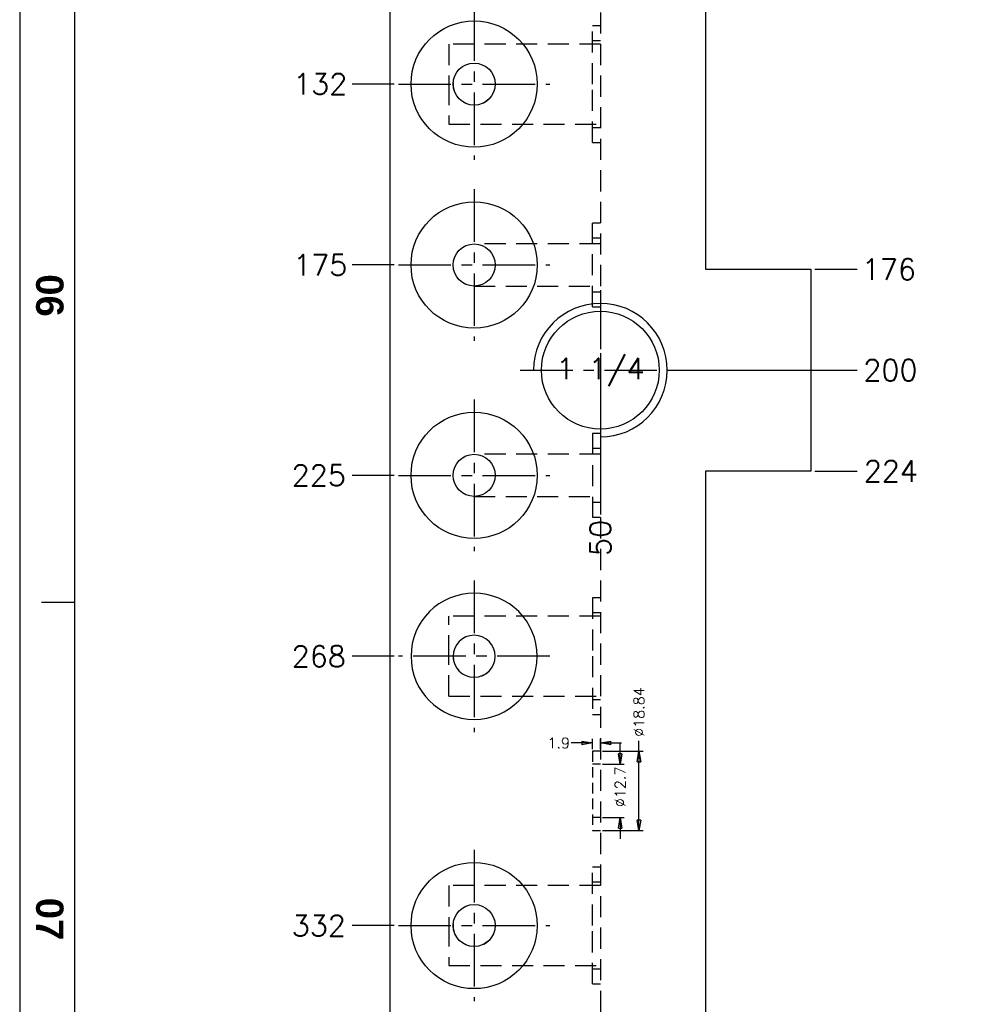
# Model space of a CAD drawing. Extents: x 2651 to 11825, y -3833 to 1075.
# Tile 506 of 656: x 5671 to 5898, y -2498 to -2264. Entities that reach past the tile are written whole.
import ezdxf
from ezdxf.enums import TextEntityAlignment as Align

# ---------------------------------------------------------------- set-up
doc = ezdxf.new("R2010")
doc.units = 0
doc.header["$LTSCALE"] = 10
for name, pattern in [('CENTER', [2, 1.25, -0.25, 0.25, -0.25]), ('DASHED', [0.75, 0.5, -0.25]), ('HIDDEN', [0.375, 0.25, -0.125])]:
    doc.linetypes.add(name, pattern=pattern)
doc.layers.get('0').update_dxf_attribs({"linetype": 'CONTINUOUS'})
doc.layers.get('Defpoints').update_dxf_attribs({"linetype": 'CONTINUOUS'})
for name, color, linetype in [('98', 7, 'CONTINUOUS'), ('BOX', 4, 'CONTINUOUS'), ('CEN', 1, 'CENTER'), ('COOL', 150, 'HIDDEN'), ('DIM', 3, 'CONTINUOUS'), ('PART', 7, 'CONTINUOUS'), ('TEXT', 4, 'CONTINUOUS')]:
    doc.layers.add(name, color=color, linetype=linetype)
doc.styles.get("Standard").update_dxf_attribs({"font": 'romans.shx'})
doc.dimstyles.new('1-1', dxfattribs={"dimtxt": 2.5, "dimasz": 2.5, "dimexe": 1, "dimexo": 0.5, "dimtad": 0, "dimrnd": 1.38778e-17, "dimzin": 9, "dimdsep": 46, "dimtxsty": 'Standard', "dimblk": 'CLOSED', "dimcen": 0, "dimclrd": 3, "dimclre": 3, "dimclrt": 3, "dimazin": 2, "dimtfac": 0.75, "dimtofl": 0, "dimtmove": 0, "dimatfit": 3, "dimfxl": 0, "dimtolj": 1, "dimarcsym": 0})
doc.dimstyles.new('T5', dxfattribs={"dimtxt": 5, "dimasz": 4, "dimexe": 1.5, "dimexo": 1, "dimgap": 1.5, "dimtad": 0, "dimrnd": 1.38778e-17, "dimzin": 9, "dimdsep": 46, "dimtxsty": 'Standard', "dimblk": 'CLOSED', "dimcen": 0, "dimclrd": 3, "dimclre": 3, "dimclrt": 3, "dimazin": 2, "dimtfac": 0.75, "dimtofl": 0, "dimtmove": 0, "dimatfit": 3, "dimfxl": 0, "dimtolj": 1, "dimarcsym": 0})

# ---------------------------------------------------------------- blocks, each defined once
blk = doc.blocks.new('*D3210')
at = {"layer": 'Defpoints', "color": 0}
for p in [(5858.68, -2147.36), (5858.68, -2323.36), (5869.68, -2323.36)]:
    blk.add_point(p, dxfattribs=at)
at = {"layer": 'DIM', "color": 3, "lineweight": -2}
blk.add_line((5859.68, -2323.36), (5869.68, -2323.36), dxfattribs=at)
at = {"layer": 'DIM', "color": 3, "insert": (5877.26, -2323.36), "char_height": 5, "attachment_point": 5}
blk.add_mtext('\\A1;176', dxfattribs=at)
blk = doc.blocks.new('_Closed')
at = {"color": 0, "linetype": 'ByBlock', "lineweight": -2}
for p, q in [((-1, 0.167), (0, 0)), ((-1, 0.167), (-1, -0.167)), ((0, 0), (-1, -0.167)), ((0, 0), (-1, 0))]:
    blk.add_line(p, q, dxfattribs=at)
blk = doc.blocks.new('*D3211')
at = {"layer": 'Defpoints', "color": 0}
for p in [(5858.68, -2147.36), (5825.83, -2347.36), (5869.68, -2347.36)]:
    blk.add_point(p, dxfattribs=at)
at = {"layer": 'DIM', "color": 3, "lineweight": -2}
blk.add_line((5826.83, -2347.36), (5869.68, -2347.36), dxfattribs=at)
at = {"layer": 'DIM', "color": 3, "insert": (5877.61, -2347.36), "char_height": 5, "attachment_point": 5}
blk.add_mtext('\\A1;200', dxfattribs=at)
blk = doc.blocks.new('*D3212')
at = {"layer": 'Defpoints', "color": 0}
for p in [(5858.68, -2147.36), (5858.68, -2371.36), (5869.68, -2371.36)]:
    blk.add_point(p, dxfattribs=at)
at = {"layer": 'DIM', "color": 3, "lineweight": -2}
blk.add_line((5859.68, -2371.36), (5869.68, -2371.36), dxfattribs=at)
at = {"layer": 'DIM', "color": 3, "insert": (5877.73, -2371.36), "char_height": 5, "attachment_point": 5}
blk.add_mtext('\\A1;224', dxfattribs=at)
blk = doc.blocks.new('*D3213')
at = {"layer": 'Defpoints', "color": 0}
for p in [(5858.68, -2147.36), (5858.68, -2523.36), (5869.68, -2523.36)]:
    blk.add_point(p, dxfattribs=at)
at = {"layer": 'DIM', "color": 3, "lineweight": -2}
blk.add_line((5859.68, -2523.36), (5869.68, -2523.36), dxfattribs=at)
at = {"layer": 'DIM', "color": 3, "insert": (5877.61, -2523.36), "char_height": 5, "attachment_point": 5}
blk.add_mtext('\\A1;376', dxfattribs=at)
blk = doc.blocks.new('*D3215')
at = {"layer": 'Defpoints', "color": 0}
for p in [(5858.68, -2147.36), (5858.68, -2547.36), (5869.68, -2547.36)]:
    blk.add_point(p, dxfattribs=at)
at = {"layer": 'DIM', "color": 3, "lineweight": -2}
blk.add_line((5859.68, -2547.36), (5869.68, -2547.36), dxfattribs=at)
at = {"layer": 'DIM', "color": 3, "insert": (5877.61, -2547.36), "char_height": 5, "attachment_point": 5}
blk.add_mtext('\\A1;400', dxfattribs=at)
blk = doc.blocks.new('*D3216')
at = {"layer": 'Defpoints', "color": 0}
for p in [(5858.68, -2147.36), (5847.76, -2622.36), (5869.68, -2622.36)]:
    blk.add_point(p, dxfattribs=at)
at = {"layer": 'DIM', "color": 3, "lineweight": -2}
blk.add_line((5848.76, -2622.36), (5869.68, -2622.36), dxfattribs=at)
at = {"layer": 'DIM', "color": 3, "insert": (5877.61, -2622.36), "char_height": 5, "attachment_point": 5}
blk.add_mtext('\\A1;475', dxfattribs=at)
blk = doc.blocks.new('*D3217')
at = {"layer": 'Defpoints', "color": 0}
for p in [(5858.68, -2147.36), (5858.68, -2672.36), (5858.68, -2682.81)]:
    blk.add_point(p, dxfattribs=at)
at = {"layer": 'DIM', "color": 3, "lineweight": -2}
blk.add_line((5858.68, -2673.36), (5858.68, -2682.81), dxfattribs=at)
at = {"layer": 'DIM', "color": 3, "insert": (5858.68, -2685.98), "char_height": 5, "attachment_point": 5, "rotation": 90}
blk.add_mtext('\\A1;0', dxfattribs=at)
blk = doc.blocks.new('*D3218')
at = {"layer": 'Defpoints', "color": 0}
for p in [(5858.68, -2147.36), (5758.68, -2672.36), (5758.68, -2684.49)]:
    blk.add_point(p, dxfattribs=at)
at = {"layer": 'DIM', "color": 3, "lineweight": -2}
blk.add_line((5758.68, -2673.36), (5758.68, -2684.49), dxfattribs=at)
at = {"layer": 'DIM', "color": 3, "insert": (5758.68, -2692.06), "char_height": 5, "attachment_point": 5, "rotation": 90}
blk.add_mtext('\\A1;100', dxfattribs=at)
blk = doc.blocks.new('*D3219')
at = {"layer": 'Defpoints', "color": 0}
for p in [(5858.68, -2147.36), (5840.14, -2629.98), (5840.14, -2637.92)]:
    blk.add_point(p, dxfattribs=at)
at = {"layer": 'DIM', "color": 3, "lineweight": -2}
blk.add_line((5840.14, -2630.98), (5840.14, -2637.92), dxfattribs=at)
at = {"layer": 'DIM', "color": 3, "insert": (5840.14, -2649.18), "char_height": 5, "attachment_point": 5, "rotation": 90}
blk.add_mtext('\\A1;18.54', dxfattribs=at)
blk = doc.blocks.new('*D3220')
at = {"layer": 'Defpoints', "color": 0}
for p in [(5858.68, -2147.36), (5778.68, -2540.36), (5778.68, -2551.9)]:
    blk.add_point(p, dxfattribs=at)
at = {"layer": 'DIM', "color": 3, "lineweight": -2}
blk.add_line((5778.68, -2541.36), (5778.68, -2551.9), dxfattribs=at)
at = {"layer": 'DIM', "color": 3, "insert": (5778.68, -2557.44), "char_height": 5, "attachment_point": 5, "rotation": 90}
blk.add_mtext('\\A1;80', dxfattribs=at)
blk = doc.blocks.new('*D3221')
at = {"layer": 'Defpoints', "color": 0}
for p in [(5858.68, -2147.36), (5808.68, -2547.36), (5808.68, -2556.93)]:
    blk.add_point(p, dxfattribs=at)
at = {"layer": 'DIM', "color": 3, "lineweight": -2}
blk.add_line((5808.68, -2548.36), (5808.68, -2556.93), dxfattribs=at)
at = {"layer": 'DIM', "color": 3, "insert": (5808.68, -2562.48), "char_height": 5, "attachment_point": 5, "rotation": 90}
blk.add_mtext('\\A1;50', dxfattribs=at)
blk = doc.blocks.new('*D3222')
at = {"layer": 'Defpoints', "color": 0}
for p in [(5858.68, -2147.36), (5749.68, -2522.36), (5760.68, -2522.36)]:
    blk.add_point(p, dxfattribs=at)
at = {"layer": 'DIM', "color": 3, "lineweight": -2}
blk.add_line((5759.68, -2522.36), (5749.68, -2522.36), dxfattribs=at)
at = {"layer": 'DIM', "color": 3, "insert": (5741.76, -2522.36), "char_height": 5, "attachment_point": 5}
blk.add_mtext('\\A1;375', dxfattribs=at)
blk = doc.blocks.new('*D3223')
at = {"layer": 'Defpoints', "color": 0}
for p in [(5858.68, -2147.36), (5749.68, -2479.36), (5760.68, -2479.36)]:
    blk.add_point(p, dxfattribs=at)
at = {"layer": 'DIM', "color": 3, "lineweight": -2}
blk.add_line((5759.68, -2479.36), (5749.68, -2479.36), dxfattribs=at)
at = {"layer": 'DIM', "color": 3, "insert": (5741.76, -2479.36), "char_height": 5, "attachment_point": 5}
blk.add_mtext('\\A1;332', dxfattribs=at)
blk = doc.blocks.new('*D3224')
at = {"layer": 'Defpoints', "color": 0}
for p in [(5858.68, -2147.36), (5749.68, -2415.36), (5760.68, -2415.36)]:
    blk.add_point(p, dxfattribs=at)
at = {"layer": 'DIM', "color": 3, "lineweight": -2}
blk.add_line((5759.68, -2415.36), (5749.68, -2415.36), dxfattribs=at)
at = {"layer": 'DIM', "color": 3, "insert": (5741.76, -2415.36), "char_height": 5, "attachment_point": 5}
blk.add_mtext('\\A1;268', dxfattribs=at)
blk = doc.blocks.new('*D3225')
at = {"layer": 'Defpoints', "color": 0}
for p in [(5858.68, -2147.36), (5749.68, -2372.36), (5760.68, -2372.36)]:
    blk.add_point(p, dxfattribs=at)
at = {"layer": 'DIM', "color": 3, "lineweight": -2}
blk.add_line((5759.68, -2372.36), (5749.68, -2372.36), dxfattribs=at)
at = {"layer": 'DIM', "color": 3, "insert": (5741.76, -2372.36), "char_height": 5, "attachment_point": 5}
blk.add_mtext('\\A1;225', dxfattribs=at)
blk = doc.blocks.new('*D3226')
at = {"layer": 'Defpoints', "color": 0}
for p in [(5858.68, -2147.36), (5749.68, -2322.36), (5760.68, -2322.36)]:
    blk.add_point(p, dxfattribs=at)
at = {"layer": 'DIM', "color": 3, "lineweight": -2}
blk.add_line((5759.68, -2322.36), (5749.68, -2322.36), dxfattribs=at)
at = {"layer": 'DIM', "color": 3, "insert": (5742.11, -2322.36), "char_height": 5, "attachment_point": 5}
blk.add_mtext('\\A1;175', dxfattribs=at)
blk = doc.blocks.new('*D3227')
at = {"layer": 'Defpoints', "color": 0}
for p in [(5858.68, -2147.36), (5749.68, -2279.36), (5760.68, -2279.36)]:
    blk.add_point(p, dxfattribs=at)
at = {"layer": 'DIM', "color": 3, "lineweight": -2}
blk.add_line((5759.68, -2279.36), (5749.68, -2279.36), dxfattribs=at)
at = {"layer": 'DIM', "color": 3, "insert": (5742.11, -2279.36), "char_height": 5, "attachment_point": 5}
blk.add_mtext('\\A1;132', dxfattribs=at)
blk = doc.blocks.new('*D3241')
at = {"layer": 'Defpoints', "color": 0}
for p in [(5858.68, -2147.36), (5808.68, -2361.65), (5808.68, -2381.69)]:
    blk.add_point(p, dxfattribs=at)
at = {"layer": 'DIM', "color": 3, "lineweight": -2}
blk.add_line((5808.68, -2362.65), (5808.68, -2381.69), dxfattribs=at)
at = {"layer": 'DIM', "color": 3, "insert": (5808.68, -2387.23), "char_height": 5, "attachment_point": 5, "rotation": 90}
blk.add_mtext('\\A1;50', dxfattribs=at)
blk = doc.blocks.new('QQQ')
at = {"color": 4}
blk.add_line((-1111.2, 1801.08), (-1117.2, 1801.08), dxfattribs=at)
at = {"layer": 'BOX', "color": 3}
for points in [[(-1121.2, 2485.08), (-1121.2, 1345.08), (-301.2, 1345.08), (-301.2, 2485.08)], [(-1111.2, 2475.08), (-1111.2, 1355.08), (-311.2, 1355.08), (-311.2, 2475.08)]]:
    blk.add_lwpolyline(points, close=True, dxfattribs=at)
at = {"color": 4, "char_height": 5, "attachment_point": 1, "rotation": 270}
for s, insert in [('{\\fArial|b1|i0|c0|p34;\\C6;06}', (-1113.2, 1861.08)), ('{\\fArial|b1|i0|c0|p34;\\C6;07}', (-1113.2, 1747.08))]:
    blk.add_mtext_dynamic_manual_height_columns(s, width=8, gutter_width=12.5, heights=[0], dxfattribs=dict(at, insert=insert))
blk = doc.blocks.new('*U3414', base_point=(3562.29, -1413.36))
blk.add_circle((3562.29, -1413.36), 14)
at = {"layer": 'CEN'}
for p, q in [((3562.29, -1394.31), (3562.29, -1432.41)), ((3543.24, -1413.36), (3581.34, -1413.36))]:
    blk.add_line(p, q, dxfattribs=at)
at = {"layer": 'DIM'}
blk.add_arc((3562.29, -1413.36), 15.88, 270, 180, dxfattribs=at)
blk = doc.blocks.new('*D3558')
at = {"layer": 'Defpoints', "color": 0}
for p in [(5808.68, -2441.01), (5808.68, -2453.71), (5813.37, -2453.71)]:
    blk.add_point(p, dxfattribs=at)
at = {"layer": 'DIM', "color": 3, "lineweight": -2}
for p, q in [((5813.37, -2438.51), (5813.37, -2436.01)), ((5809.18, -2441.01), (5814.37, -2441.01)), ((5809.18, -2453.71), (5814.37, -2453.71)), ((5813.37, -2456.21), (5813.37, -2458.71))]:
    blk.add_line(p, q, dxfattribs=at)
at = {"layer": 'DIM', "color": 3, "lineweight": -2, "xscale": 2.5, "yscale": 2.5, "zscale": 2.5}
for p, rotation in [((5813.37, -2441.01), 270), ((5813.37, -2453.71), 90)]:
    blk.add_blockref('_Closed', p, dxfattribs=dict(at, rotation=rotation))
at = {"layer": 'DIM', "color": 3, "insert": (5813.37, -2446.41), "char_height": 2.5, "attachment_point": 5, "rotation": 90}
blk.add_mtext('\\A1;%%c12.7', dxfattribs=at)
blk = doc.blocks.new('*D3559')
at = {"layer": 'Defpoints', "color": 0}
for p in [(5808.68, -2437.94), (5808.68, -2456.78), (5817.85, -2456.78)]:
    blk.add_point(p, dxfattribs=at)
at = {"layer": 'DIM', "color": 3, "lineweight": -2}
for p, q in [((5817.85, -2437.94), (5817.85, -2435.44)), ((5809.18, -2437.94), (5818.85, -2437.94)), ((5817.85, -2454.28), (5817.85, -2440.44)), ((5809.18, -2456.78), (5818.85, -2456.78))]:
    blk.add_line(p, q, dxfattribs=at)
at = {"layer": 'DIM', "color": 3, "lineweight": -2, "xscale": 2.5, "yscale": 2.5, "zscale": 2.5}
for p, rotation in [((5817.85, -2437.94), 90), ((5817.85, -2456.78), 270)]:
    blk.add_blockref('_Closed', p, dxfattribs=dict(at, rotation=rotation))
at = {"layer": 'DIM', "color": 3, "insert": (5817.85, -2428.62), "char_height": 2.5, "attachment_point": 5, "rotation": 90}
blk.add_mtext('\\A1;%%c18.84', dxfattribs=at)
blk = doc.blocks.new('*D3560')
at = {"layer": 'Defpoints', "color": 0}
for p in [(5808.68, -2435.96), (5806.78, -2437.94), (5808.68, -2437.94)]:
    blk.add_point(p, dxfattribs=at)
at = {"layer": 'DIM', "color": 3, "lineweight": -2}
for p, q in [((5804.28, -2435.96), (5801.78, -2435.96)), ((5806.78, -2437.44), (5806.78, -2434.96)), ((5808.68, -2437.44), (5808.68, -2434.96)), ((5811.18, -2435.96), (5813.68, -2435.96))]:
    blk.add_line(p, q, dxfattribs=at)
at = {"layer": 'DIM', "color": 3, "lineweight": -2, "xscale": 2.5, "yscale": 2.5, "zscale": 2.5}
blk.add_blockref('_Closed', (5806.78, -2435.96), dxfattribs=at)
at = {"layer": 'DIM', "color": 3, "lineweight": -2, "xscale": 2.5, "yscale": 2.5, "zscale": 2.5, "rotation": 180}
blk.add_blockref('_Closed', (5808.68, -2435.96), dxfattribs=at)
at = {"layer": 'DIM', "color": 3, "insert": (5798.78, -2435.96), "char_height": 2.5, "attachment_point": 5}
blk.add_mtext('\\A1;1.9', dxfattribs=at)

msp = doc.modelspace()

# ---------------------------------------------------------------- linework, layer by layer
at = {"layer": '98', "color": 7, "linetype": 'Continuous'}
for p, q in [((5758.684, -1622.358), (5758.684, -2672.358)), ((5833.684, -2171.358), (5833.684, -2323.358)), ((5833.684, -2323.358), (5858.684, -2323.358)), ((5858.684, -2323.358), (5858.684, -2371.358)), ((5858.684, -2371.358), (5833.684, -2371.358)), ((5833.684, -2371.358), (5833.684, -2523.358))]:
    msp.add_line(p, q, dxfattribs=at)
at = {"layer": '98', "color": 6, "linetype": 'DASHED'}
for p, q in [((5808.684, -1767.358), (5808.684, -2527.358)), ((5808.684, -2265.488), (5806.784, -2265.488)), ((5806.784, -2279.358), (5806.784, -2265.488)), ((5808.684, -2269.858), (5772.684, -2269.858)), ((5772.684, -2269.858), (5772.684, -2279.358)), ((5808.684, -2269.058), (5806.784, -2269.058)), ((5772.684, -2279.358), (5772.684, -2288.858)), ((5806.784, -2293.228), (5806.784, -2279.358)), ((5772.684, -2288.858), (5808.684, -2288.858)), ((5806.784, -2289.658), (5808.684, -2289.658)), ((5806.784, -2293.228), (5808.684, -2293.228)), ((5808.684, -2312.438), (5806.784, -2312.438)), ((5806.784, -2332.278), (5806.784, -2312.438)), ((5808.684, -2316.008), (5806.784, -2316.008)), ((5808.684, -2317.358), (5778.684, -2317.358)), ((5778.684, -2327.358), (5808.684, -2327.358)), ((5806.784, -2328.708), (5808.684, -2328.708)), ((5806.784, -2332.278), (5808.684, -2332.278)), ((5808.684, -2362.438), (5806.784, -2362.438)), ((5806.784, -2362.438), (5806.784, -2382.278)), ((5808.684, -2367.358), (5778.684, -2367.358)), ((5808.684, -2366.008), (5806.784, -2366.008)), ((5778.684, -2377.358), (5808.684, -2377.358)), ((5806.784, -2378.708), (5808.684, -2378.708)), ((5806.784, -2382.278), (5808.684, -2382.278)), ((5808.684, -2401.488), (5806.784, -2401.488)), ((5806.784, -2401.488), (5806.784, -2415.358)), ((5808.684, -2405.058), (5806.784, -2405.058)), ((5808.684, -2405.858), (5772.684, -2405.858)), ((5772.684, -2415.358), (5772.684, -2405.858)), ((5772.684, -2424.858), (5772.684, -2415.358)), ((5806.784, -2415.358), (5806.784, -2429.228)), ((5772.684, -2424.858), (5808.684, -2424.858)), ((5806.784, -2425.658), (5808.684, -2425.658)), ((5806.784, -2429.228), (5808.684, -2429.228)), ((5808.684, -2465.488), (5806.784, -2465.488)), ((5806.784, -2479.358), (5806.784, -2465.488)), ((5808.684, -2469.858), (5772.684, -2469.858)), ((5772.684, -2469.858), (5772.684, -2479.358)), ((5808.684, -2469.058), (5806.784, -2469.058)), ((5772.684, -2479.358), (5772.684, -2488.858)), ((5806.784, -2493.228), (5806.784, -2479.358)), ((5772.684, -2488.858), (5808.684, -2488.858)), ((5806.784, -2489.658), (5808.684, -2489.658)), ((5806.784, -2493.228), (5808.684, -2493.228))]:
    msp.add_line(p, q, dxfattribs=at)
at = {"layer": '98', "color": 7, "linetype": 'Continuous'}
for centre, radius in [((5778.684, -2279.358), 15), ((5778.684, -2279.358), 5), ((5778.684, -2322.358), 15), ((5778.684, -2322.358), 5), ((5778.684, -2372.358), 15), ((5778.684, -2372.358), 5), ((5778.684, -2479.358), 15), ((5778.684, -2479.358), 5)]:
    msp.add_circle(centre, radius, dxfattribs=at)
at = {"layer": '98', "color": 7, "linetype": 'Continuous', "extrusion": (0, 0, -1)}
for radius in [15, 5]:
    msp.add_circle((-5778.684, -2415.358), radius, dxfattribs=at)
at = {"layer": '98', "color": 6, "linetype": 'DASHED'}
for points in [[(5773.699, -2278.97), (5773.653, -2279.565), (5773.715, -2280.164), (5773.903, -2280.825), (5773.933, -2280.918), (5773.965, -2281.011)], [(5773.699, -2478.97), (5773.653, -2479.565), (5773.715, -2480.164), (5773.903, -2480.825), (5773.933, -2480.918), (5773.965, -2481.011)]]:
    msp.add_open_spline(points, degree=3, knots=[0, 0, 0, 0, 0.8566618, 0.8566618, 1, 1, 1, 1], dxfattribs=at)
for points in [[(5780.907, -2283.837), (5781.221, -2283.681), (5781.517, -2283.493), (5781.79, -2283.276)], [(5781.79, -2283.276), (5781.913, -2283.179), (5782.03, -2283.077), (5782.142, -2282.969)], [(5773.692, -2415.082), (5773.666, -2415.551), (5773.707, -2416.021), (5773.81, -2416.474)], [(5780.466, -2420.03), (5780.946, -2419.846), (5781.393, -2419.591), (5781.79, -2419.276)], [(5781.79, -2419.276), (5781.943, -2419.155), (5782.088, -2419.026), (5782.225, -2418.889)], [(5780.907, -2483.837), (5781.221, -2483.681), (5781.517, -2483.493), (5781.79, -2483.276)], [(5781.79, -2483.276), (5781.913, -2483.179), (5782.03, -2483.077), (5782.142, -2482.969)]]:
    msp.add_open_spline(points, degree=3, dxfattribs=at)
at = {"layer": 'CEN'}
for p, q in [((5778.684, -2261.358), (5778.684, -2297.358)), ((5760.684, -2279.358), (5796.684, -2279.358)), ((5778.684, -2304.358), (5778.684, -2340.358)), ((5760.684, -2322.358), (5796.684, -2322.358)), ((5778.684, -2354.358), (5778.684, -2390.358)), ((5760.684, -2372.358), (5796.684, -2372.358)), ((5778.684, -2397.358), (5778.684, -2433.358)), ((5796.684, -2415.358), (5760.684, -2415.358)), ((5778.684, -2461.358), (5778.684, -2497.358)), ((5760.684, -2479.358), (5796.684, -2479.358))]:
    msp.add_line(p, q, dxfattribs=at)
at = {"layer": 'COOL'}
for p, q in [((5808.684, -2437.938), (5806.784, -2437.938)), ((5806.784, -2437.938), (5806.784, -2456.778)), ((5808.684, -2441.008), (5806.784, -2441.008)), ((5808.684, -2453.708), (5806.784, -2453.708)), ((5806.784, -2456.778), (5808.684, -2456.778))]:
    msp.add_line(p, q, dxfattribs=at)

# ---------------------------------------------------------------- block references
at = {"layer": 'DIM', "xscale": 1.3, "yscale": 1.3, "zscale": 1.3}
msp.add_blockref('QQQ', (7128.245, -4743.963), dxfattribs=at)
at = {"layer": 'PART'}
msp.add_blockref('*U3414', (5808.684, -2347.358), dxfattribs=at)

# ---------------------------------------------------------------- texts
at = {"layer": 'TEXT'}
msp.add_text('1 1/4', height=5, dxfattribs=at).set_placement((5808.684, -2347.358), align=Align.MIDDLE)

# ---------------------------------------------------------------- dimensions: what is measured, and where the dimension line sits
at = {"layer": 'DIM'}
for feature_location, offset, dtype, origin, picture, middle in [((5760.684, -2522.358), (-11, 0), 0, (5858.684, -2147.358), '*D3222', (5741.756, -2522.358)), ((5760.684, -2479.358), (-11, 0), 0, (5858.684, -2147.358), '*D3223', (5741.756, -2479.358)), ((5760.684, -2415.358), (-11, 0), 0, (5858.684, -2147.358), '*D3224', (5741.756, -2415.358)), ((5760.684, -2372.358), (-11, 0), 0, (5858.684, -2147.358), '*D3225', (5741.756, -2372.358)), ((5760.684, -2322.358), (-11, 0), 0, (5858.684, -2147.358), '*D3226', (5742.113, -2322.358)), ((5760.684, -2279.358), (-11, 0), 0, (5858.684, -2147.358), '*D3227', (5742.113, -2279.358)), ((5758.684, -2672.358), (0, -12.134), 1, (5858.684, -2147.358), '*D3218', (5758.684, -2692.063)), ((5778.684, -2540.358), (0, -11.539), 1, (5858.684, -2147.358), '*D3220', (5778.684, -2557.445)), ((5808.684, -2547.358), (0, -9.574), 1, (5858.684, -2147.358), '*D3221', (5808.684, -2562.48)), ((5808.684, -2361.648), (0, -20.039), 1, (5858.684, -2147.358), '*D3241', (5808.684, -2387.235)), ((5825.832, -2347.358), (43.852, 0), 0, (5858.684, -2147.358), '*D3211', (5877.613, -2347.358)), ((5840.142, -2629.978), (0, -7.938), 1, (5858.684, -2147.358), '*D3219', (5840.142, -2649.178)), ((5847.762, -2622.358), (21.922, 0), 0, (5858.684, -2147.358), '*D3216', (5877.613, -2622.358)), ((5858.684085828, -2672.357951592), (0, -10.455147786), 1, (5858.684085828, -2147.357951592), '*D3217', (5858.684085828, -2685.979766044)), ((5858.684, -2323.358), (11, 0), 0, (5858.684, -2147.358), '*D3210', (5877.256, -2323.358)), ((5858.684, -2371.358), (11, 0), 0, (5858.684, -2147.358), '*D3212', (5877.732, -2371.358)), ((5858.684, -2523.358), (11, 0), 0, (5858.684, -2147.358), '*D3213', (5877.613, -2523.358)), ((5858.684, -2547.358), (11, 0), 0, (5858.684, -2147.358), '*D3215', (5877.613, -2547.358))]:
    dim = msp.add_ordinate_dim(feature_location=feature_location, offset=offset, dtype=dtype, origin=origin, dimstyle='T5', dxfattribs=at)
    dim.commit()
    dim.dimension.update_dxf_attribs({"geometry": picture, "text_midpoint": middle})
for base, p1, p2, picture, middle in [((5817.847, -2456.778), (5808.684, -2437.938), (5808.684, -2456.778), '*D3559', (5817.847, -2428.622)), ((5813.366, -2453.708), (5808.684, -2441.008), (5808.684, -2453.708), '*D3558', (5813.366, -2446.411))]:
    dim = msp.add_linear_dim(base=base, p1=p1, p2=p2, angle=90, text='%%c<>', dimstyle='1-1', dxfattribs=at)
    dim.commit()
    dim.dimension.update_dxf_attribs({"geometry": picture, "text_midpoint": middle, "dimtype": 160})
dim = msp.add_linear_dim(base=(5808.684, -2435.962), p1=(5806.784, -2437.938), p2=(5808.684, -2437.938), dimstyle='1-1', dxfattribs=at)
dim.commit()
dim.dimension.update_dxf_attribs({"geometry": '*D3560', "text_midpoint": (5798.778, -2435.962), "dimtype": 160})

doc.saveas('drawing.dxf')
